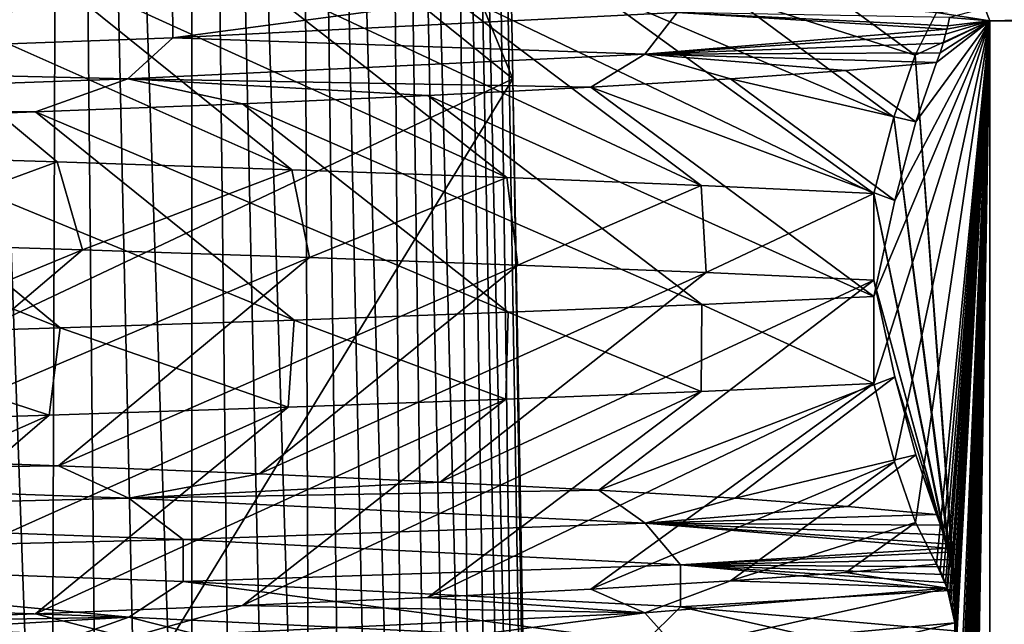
# Model space of a CAD drawing. Header units: millimetres. Extents: x -39 to 39, y -2 to 145.
# Tile 385 of 656: x 10.09 to 12.99, y 34.02 to 35.8. Entities that reach past the tile are written whole.
import ezdxf

# ---------------------------------------------------------------- set-up
doc = ezdxf.new("R2010")
doc.units = ezdxf.units.MM
doc.header["$LTSCALE"] = 65.185185
for name, color, linetype in [('460', 7, 'CONTINUOUS'), ('528', 7, 'CONTINUOUS'), ('529', 7, 'CONTINUOUS'), ('567', 7, 'CONTINUOUS'), ('574', 7, 'CONTINUOUS'), ('575', 7, 'CONTINUOUS'), ('625', 7, 'CONTINUOUS'), ('626', 7, 'CONTINUOUS'), ('628', 7, 'CONTINUOUS'), ('629', 7, 'CONTINUOUS'), ('632', 7, 'CONTINUOUS'), ('636', 7, 'CONTINUOUS')]:
    doc.layers.add(name, color=color, linetype=linetype)

msp = doc.modelspace()

# ---------------------------------------------------------------- linework, layer by layer
at = {"layer": '460', "linetype": 'Continuous'}
for points in [[(10.1987, 35.3842, -9.8807), (9.5534, 35.1479, -10.5058), (9.4527, 35.4073, -10.5965), (10.1987, 35.3842, -9.8807)], [(10.2731, 35.1253, -9.8032), (9.5534, 35.1479, -10.5058), (10.1987, 35.3842, -9.8807), (10.2731, 35.1253, -9.8032)], [(10.891, 35.361, -9.1118), (10.2731, 35.1253, -9.8032), (10.1987, 35.3842, -9.8807), (10.891, 35.361, -9.1118)], [(10.9428, 35.1027, -9.0496), (10.2731, 35.1253, -9.8032), (10.891, 35.361, -9.1118), (10.9428, 35.1027, -9.0496)], [(11.5255, 35.3378, -8.2947), (10.9428, 35.1027, -9.0496), (10.891, 35.361, -9.1118), (11.5255, 35.3378, -8.2947)], [(11.5573, 35.0801, -8.2504), (10.9428, 35.1027, -9.0496), (11.5255, 35.3378, -8.2947), (11.5573, 35.0801, -8.2504)], [(12.0987, 35.3146, -7.4338), (11.5573, 35.0801, -8.2504), (11.5255, 35.3378, -8.2947), (12.0987, 35.3146, -7.4338)], [(12.113, 35.0576, -7.4104), (11.5573, 35.0801, -8.2504), (12.0987, 35.3146, -7.4338), (12.113, 35.0576, -7.4104)], [(12.6076, 35.2914, -6.5337), (12.113, 35.0576, -7.4104), (12.0987, 35.3146, -7.4338), (12.6076, 35.2914, -6.5337)], [(12.6076, 35.035, -6.5337), (12.113, 35.0576, -7.4104), (12.6076, 35.2914, -6.5337), (12.6076, 35.035, -6.5337)], [(12.6076, 34.7306, 6.5337), (12.6076, 34.987, 6.5337), (12.1006, 34.9639, 7.4308), (12.6076, 34.7306, 6.5337)], [(11.5294, 34.9408, 8.2893), (12.0986, 34.7074, 7.434), (12.1006, 34.9639, 7.4308), (11.5294, 34.9408, 8.2893)], [(12.0986, 34.7074, 7.434), (12.6076, 34.7306, 6.5337), (12.1006, 34.9639, 7.4308), (12.0986, 34.7074, 7.434)], [(10.8974, 34.9177, 9.1042), (11.5222, 34.6841, 8.2993), (11.5294, 34.9408, 8.2893), (10.8974, 34.9177, 9.1042)], [(11.5222, 34.6841, 8.2993), (12.0986, 34.7074, 7.434), (11.5294, 34.9408, 8.2893), (11.5222, 34.6841, 8.2993)], [(9.4583, 34.8712, 10.5915), (10.175, 34.6371, 9.905), (10.207, 34.8945, 9.872), (9.4583, 34.8712, 10.5915)], [(10.175, 34.6371, 9.905), (10.8796, 34.6606, 9.1255), (10.207, 34.8945, 9.872), (10.175, 34.6371, 9.905)], [(10.207, 34.8945, 9.872), (10.8796, 34.6606, 9.1255), (10.8974, 34.9177, 9.1042), (10.207, 34.8945, 9.872)], [(10.8796, 34.6606, 9.1255), (11.5222, 34.6841, 8.2993), (10.8974, 34.9177, 9.1042), (10.8796, 34.6606, 9.1255)], [(9.4156, 34.6135, 10.6295), (10.175, 34.6371, 9.905), (9.4583, 34.8712, 10.5915), (9.4156, 34.6135, 10.6295)]]:
    msp.add_3dface(points, dxfattribs=at)
at = {"layer": '528', "linetype": 'Continuous'}
for points in [[(12.95, 35.8), (12.9351, 35.8376, 0.2853), (12.8316, 35.8101, 2.2583), (12.95, 35.8)], [(12.6076, 34.987, 6.5337), (12.6076, 34.7306, 6.5337), (12.95, 35.8), (12.6076, 34.987, 6.5337)], [(12.6076, 34.987, 6.5337), (12.95, 35.8), (12.6697, 35.2705, 5.3484), (12.6076, 34.987, 6.5337)], [(12.95, 35.8), (12.6076, 34.7306, 6.5337), (12.6689, 34.4998, 5.3634), (12.95, 35.8)], [(12.7307, 34.3204, 4.1854), (12.95, 35.8), (12.6689, 34.4998, 5.3634), (12.7307, 34.3204, 4.1854)], [(12.6697, 35.2705, 5.3484), (12.95, 35.8), (12.7314, 35.502, 4.1702), (12.6697, 35.2705, 5.3484)], [(12.7927, 34.1975, 3.001), (12.95, 35.8), (12.7307, 34.3204, 4.1854), (12.7927, 34.1975, 3.001)], [(12.7314, 35.502, 4.1702), (12.95, 35.8), (12.7927, 35.6778, 3.001), (12.7314, 35.502, 4.1702)], [(12.8034, 32.1788, 2.798), (12.95, 35.8), (12.7927, 32.1975, 3.001), (12.8034, 32.1788, 2.798)], [(12.7927, 32.1975, 3.001), (12.95, 35.8), (12.8495, 33.9313, 1.9186), (12.7927, 32.1975, 3.001)], [(12.8034, 34.1788, 2.798), (12.95, 35.8), (12.7927, 34.1975, 3.001), (12.8034, 34.1788, 2.798)], [(12.7927, 35.6778, 3.001), (12.95, 35.8), (12.8034, 35.7063, 2.7974), (12.7927, 35.6778, 3.001)], [(12.8122, 32.1593, 2.6303), (12.95, 35.8), (12.8034, 32.1788, 2.798), (12.8122, 32.1593, 2.6303)], [(12.8122, 34.1593, 2.6303), (12.95, 35.8), (12.8034, 34.1788, 2.798), (12.8122, 34.1593, 2.6303)], [(12.8034, 35.7063, 2.7974), (12.95, 35.8), (12.8123, 35.7342, 2.628), (12.8034, 35.7063, 2.7974)], [(12.8194, 30.1403, 2.4914), (12.95, 35.8), (12.8122, 30.1593, 2.6303), (12.8194, 30.1403, 2.4914)], [(12.8122, 30.1593, 2.6303), (12.95, 35.8), (12.8495, 31.9313, 1.9186), (12.8122, 30.1593, 2.6303)], [(12.8194, 32.1403, 2.4914), (12.95, 35.8), (12.8122, 32.1593, 2.6303), (12.8194, 32.1403, 2.4914)], [(12.8194, 34.1403, 2.4914), (12.95, 35.8), (12.8122, 34.1593, 2.6303), (12.8194, 34.1403, 2.4914)], [(12.8123, 35.7342, 2.628), (12.95, 35.8), (12.8197, 35.7607, 2.4856), (12.8123, 35.7342, 2.628)], [(12.8238, 30.1273, 2.4074), (12.95, 35.8), (12.8194, 30.1403, 2.4914), (12.8238, 30.1273, 2.4074)], [(12.8238, 32.1273, 2.4074), (12.95, 35.8), (12.8194, 32.1403, 2.4914), (12.8238, 32.1273, 2.4074)], [(12.8238, 34.1273, 2.4074), (12.95, 35.8), (12.8194, 34.1403, 2.4914), (12.8238, 34.1273, 2.4074)], [(12.8197, 35.7607, 2.4856), (12.95, 35.8), (12.8237, 35.7762, 2.4091), (12.8197, 35.7607, 2.4856)], [(12.8237, 35.7762, 2.4091), (12.95, 35.8), (12.8261, 35.786, 2.3635), (12.8237, 35.7762, 2.4091)], [(12.8255, 30.1219, 2.3749), (12.95, 35.8), (12.8238, 30.1273, 2.4074), (12.8255, 30.1219, 2.3749)], [(12.8255, 32.1219, 2.3749), (12.95, 35.8), (12.8238, 32.1273, 2.4074), (12.8255, 32.1219, 2.3749)], [(12.8255, 34.1219, 2.3749), (12.95, 35.8), (12.8238, 34.1273, 2.4074), (12.8255, 34.1219, 2.3749)], [(12.8308, 30.1041, 2.2745), (12.95, 35.8), (12.8255, 30.1219, 2.3749), (12.8308, 30.1041, 2.2745)], [(12.8308, 32.1041, 2.2745), (12.95, 35.8), (12.8255, 32.1219, 2.3749), (12.8308, 32.1041, 2.2745)], [(12.8308, 34.1041, 2.2745), (12.95, 35.8), (12.8255, 34.1219, 2.3749), (12.8308, 34.1041, 2.2745)], [(12.8261, 35.786, 2.3635), (12.95, 35.8), (12.8316, 35.8101, 2.2583), (12.8261, 35.786, 2.3635)], [(12.8355, 30.0857, 2.184), (12.95, 35.8), (12.8308, 30.1041, 2.2745), (12.8355, 30.0857, 2.184)], [(12.8355, 32.0857, 2.184), (12.95, 35.8), (12.8308, 32.1041, 2.2745), (12.8355, 32.0857, 2.184)], [(12.8355, 34.0857, 2.184), (12.95, 35.8), (12.8308, 34.1041, 2.2745), (12.8355, 34.0857, 2.184)], [(12.8401, 30.0654, 2.0979), (12.95, 35.8), (12.8355, 30.0857, 2.184), (12.8401, 30.0654, 2.0979)], [(12.8401, 32.0654, 2.0979), (12.95, 35.8), (12.8355, 32.0857, 2.184), (12.8401, 32.0654, 2.0979)], [(12.8401, 34.0654, 2.0979), (12.95, 35.8), (12.8355, 34.0857, 2.184), (12.8401, 34.0654, 2.0979)], [(12.8442, 30.0424, 2.0183), (12.95, 35.8), (12.8401, 30.0654, 2.0979), (12.8442, 30.0424, 2.0183)], [(12.8442, 32.0424, 2.0183), (12.95, 35.8), (12.8401, 32.0654, 2.0979), (12.8442, 32.0424, 2.0183)], [(12.8442, 34.0424, 2.0183), (12.95, 35.8), (12.8401, 34.0654, 2.0979), (12.8442, 34.0424, 2.0183)], [(12.8467, 30.0248, 1.9707), (12.95, 35.8), (12.8442, 30.0424, 2.0183), (12.8467, 30.0248, 1.9707)], [(12.8467, 32.0248, 1.9707), (12.95, 35.8), (12.8442, 32.0424, 2.0183), (12.8467, 32.0248, 1.9707)], [(12.8467, 34.0248, 1.9707), (12.95, 35.8), (12.8442, 34.0424, 2.0183), (12.8467, 34.0248, 1.9707)], [(12.8478, 30.0153, 1.9499), (12.95, 35.8), (12.8467, 30.0248, 1.9707), (12.8478, 30.0153, 1.9499)], [(12.8478, 32.0153, 1.9499), (12.95, 35.8), (12.8467, 32.0248, 1.9707), (12.8478, 32.0153, 1.9499)], [(12.8478, 34.0153, 1.9499), (12.95, 35.8), (12.8467, 34.0248, 1.9707), (12.8478, 34.0153, 1.9499)], [(12.8503, 29.9766, 1.9023), (12.95, 35.8), (12.8478, 30.0153, 1.9499), (12.8503, 29.9766, 1.9023)], [(12.8503, 31.9766, 1.9023), (12.95, 35.8), (12.8478, 32.0153, 1.9499), (12.8503, 31.9766, 1.9023)], [(12.8503, 33.9766, 1.9023), (12.95, 35.8), (12.8478, 34.0153, 1.9499), (12.8503, 33.9766, 1.9023)], [(12.8495, 31.9313, 1.9186), (12.95, 35.8), (12.8503, 31.9766, 1.9023), (12.8495, 31.9313, 1.9186)], [(12.8495, 33.9313, 1.9186), (12.95, 35.8), (12.8503, 33.9766, 1.9023), (12.8495, 33.9313, 1.9186)], [(12.95, 26.5), (12.95, 35.8), (12.8503, 29.9766, 1.9023), (12.95, 26.5)]]:
    msp.add_3dface(points, dxfattribs=at)
at = {"layer": '529', "linetype": 'Continuous'}
for points in [[(12.7927, 35.8245, -3.001), (12.95, 35.8), (12.7296, 35.699, -4.2058), (12.7927, 35.8245, -3.001)], [(12.9351, 35.8376, -0.2853), (12.95, 35.8), (12.7927, 35.8245, -3.001), (12.9351, 35.8376, -0.2853)], [(12.7296, 35.699, -4.2058), (12.95, 35.8), (12.8476, 34.1139, -1.9548), (12.7296, 35.699, -4.2058)], [(12.8476, 34.1139, -1.9548), (12.95, 35.8), (12.85, 34.0799, -1.9079), (12.8476, 34.1139, -1.9548)], [(12.95, 35.8), (12.95, 26.5), (12.85, 34.0799, -1.9079), (12.95, 35.8)], [(12.6671, 35.5161, -5.3971), (12.7296, 35.699, -4.2058), (12.8443, 34.1414, -2.0178), (12.6671, 35.5161, -5.3971)], [(12.8443, 34.1414, -2.0178), (12.7296, 35.699, -4.2058), (12.8468, 34.1215, -1.9701), (12.8443, 34.1414, -2.0178)], [(12.8468, 34.1215, -1.9701), (12.7296, 35.699, -4.2058), (12.8476, 34.1139, -1.9548), (12.8468, 34.1215, -1.9701)], [(12.6076, 35.2914, -6.5337), (12.6671, 35.5161, -5.3971), (12.8317, 34.2116, -2.2573), (12.6076, 35.2914, -6.5337)], [(12.8317, 34.2116, -2.2573), (12.6671, 35.5161, -5.3971), (12.8361, 34.19, -2.1729), (12.8317, 34.2116, -2.2573)], [(12.8361, 34.19, -2.1729), (12.6671, 35.5161, -5.3971), (12.8404, 34.1667, -2.0922), (12.8361, 34.19, -2.1729)], [(12.8404, 34.1667, -2.0922), (12.6671, 35.5161, -5.3971), (12.8443, 34.1414, -2.0178), (12.8404, 34.1667, -2.0922)], [(12.6076, 35.035, -6.5337), (12.6076, 35.2914, -6.5337), (12.8208, 34.2574, -2.4657), (12.6076, 35.035, -6.5337)], [(12.8208, 34.2574, -2.4657), (12.6076, 35.2914, -6.5337), (12.8239, 34.2453, -2.4066), (12.8208, 34.2574, -2.4657)], [(12.8239, 34.2453, -2.4066), (12.6076, 35.2914, -6.5337), (12.8267, 34.2335, -2.3522), (12.8239, 34.2453, -2.4066)], [(12.8267, 34.2335, -2.3522), (12.6076, 35.2914, -6.5337), (12.8317, 34.2116, -2.2573), (12.8267, 34.2335, -2.3522)], [(12.6698, 34.7504, -5.3456), (12.6076, 35.035, -6.5337), (12.8134, 34.284, -2.6061), (12.6698, 34.7504, -5.3456)], [(12.8134, 34.284, -2.6061), (12.6076, 35.035, -6.5337), (12.8208, 34.2574, -2.4657), (12.8134, 34.284, -2.6061)], [(12.7316, 34.5201, -4.168), (12.6698, 34.7504, -5.3456), (12.8042, 34.3133, -2.7817), (12.7316, 34.5201, -4.168)], [(12.8042, 34.3133, -2.7817), (12.6698, 34.7504, -5.3456), (12.8134, 34.284, -2.6061), (12.8042, 34.3133, -2.7817)], [(12.7927, 34.3442, -3.001), (12.7316, 34.5201, -4.168), (12.8042, 34.3133, -2.7817), (12.7927, 34.3442, -3.001)], [(12.85, 34.0799, -1.9079), (12.95, 26.5), (12.8499, 34.0335, -1.9103), (12.85, 34.0799, -1.9079)], [(12.8499, 34.0335, -1.9103), (12.95, 26.5), (12.8473, 34.0017, -1.9603), (12.8499, 34.0335, -1.9103)]]:
    msp.add_3dface(points, dxfattribs=at)
at = {"layer": '567', "linetype": 'Continuous'}
for points in [[(9.9146, 26, -6.2696), (10.159, 26, -5.8653), (9.7745, 43.2089, -5.9253), (9.9146, 26, -6.2696)], [(10.159, 26, -5.8653), (10.3869, 26, -5.4515), (9.7745, 43.2089, -5.9253), (10.159, 26, -5.8653)], [(9.7745, 43.2089, -5.9253), (10.3869, 26, -5.4515), (10.2165, 43.2089, -5.1256), (9.7745, 43.2089, -5.9253)], [(10.159, 26, 5.8653), (9.9146, 26, 6.2696), (9.7745, 43.2089, 5.9253), (10.159, 26, 5.8653)], [(10.2165, 43.2089, 5.1256), (10.159, 26, 5.8653), (9.7745, 43.2089, 5.9253), (10.2165, 43.2089, 5.1256)], [(10.3869, 26, 5.4515), (10.159, 26, 5.8653), (10.2165, 43.2089, 5.1256), (10.3869, 26, 5.4515)], [(10.3869, 26, -5.4515), (10.598, 26, -5.0288), (10.2165, 43.2089, -5.1256), (10.3869, 26, -5.4515)], [(10.598, 26, -5.0288), (10.7919, 26, -4.598), (10.2165, 43.2089, -5.1256), (10.598, 26, -5.0288)], [(10.2165, 43.2089, -5.1256), (10.7919, 26, -4.598), (10.5932, 43.2089, -4.2934), (10.2165, 43.2089, -5.1256)], [(10.598, 26, 5.0288), (10.3869, 26, 5.4515), (10.2165, 43.2089, 5.1256), (10.598, 26, 5.0288)], [(10.5932, 43.2089, 4.2934), (10.598, 26, 5.0288), (10.2165, 43.2089, 5.1256), (10.5932, 43.2089, 4.2934)], [(10.7919, 26, -4.598), (10.9683, 26, -4.1597), (10.5932, 43.2089, -4.2934), (10.7919, 26, -4.598)], [(10.9683, 26, -4.1597), (11.1269, 26, -3.7147), (10.5932, 43.2089, -4.2934), (10.9683, 26, -4.1597)], [(10.5932, 43.2089, -4.2934), (11.1269, 26, -3.7147), (10.9031, 43.2089, -3.4311), (10.5932, 43.2089, -4.2934)], [(10.9683, 26, 4.1597), (10.7919, 26, 4.598), (10.5932, 43.2089, 4.2934), (10.9683, 26, 4.1597)], [(10.9031, 43.2089, 3.4311), (10.9683, 26, 4.1597), (10.5932, 43.2089, 4.2934), (10.9031, 43.2089, 3.4311)], [(10.7919, 26, 4.598), (10.598, 26, 5.0288), (10.5932, 43.2089, 4.2934), (10.7919, 26, 4.598)], [(11.1269, 26, -3.7147), (11.2674, 26, -3.2637), (10.9031, 43.2089, -3.4311), (11.1269, 26, -3.7147)], [(11.2674, 26, -3.2637), (11.3897, 26, -2.8073), (10.9031, 43.2089, -3.4311), (11.2674, 26, -3.2637)], [(10.9031, 43.2089, -3.4311), (11.3897, 26, -2.8073), (11.1429, 43.2089, -2.5465), (10.9031, 43.2089, -3.4311)], [(11.2674, 26, 3.2637), (11.1269, 26, 3.7147), (10.9031, 43.2089, 3.4311), (11.2674, 26, 3.2637)], [(11.1429, 43.2089, 2.5465), (11.2674, 26, 3.2637), (10.9031, 43.2089, 3.4311), (11.1429, 43.2089, 2.5465)], [(11.1269, 26, 3.7147), (10.9683, 26, 4.1597), (10.9031, 43.2089, 3.4311), (11.1269, 26, 3.7147)], [(11.3897, 26, -2.8073), (11.4935, 26, -2.3464), (11.1429, 43.2089, -2.5465), (11.3897, 26, -2.8073)], [(11.4935, 26, -2.3464), (11.5787, 26, -1.8817), (11.1429, 43.2089, -2.5465), (11.4935, 26, -2.3464)], [(11.1429, 43.2089, -2.5465), (11.5787, 26, -1.8817), (11.311, 43.2089, -1.6467), (11.1429, 43.2089, -2.5465)], [(11.4935, 26, 2.3464), (11.3897, 26, 2.8073), (11.1429, 43.2089, 2.5465), (11.4935, 26, 2.3464)], [(11.311, 43.2089, 1.6467), (11.4935, 26, 2.3464), (11.1429, 43.2089, 2.5465), (11.311, 43.2089, 1.6467)], [(11.3897, 26, 2.8073), (11.2674, 26, 3.2637), (11.1429, 43.2089, 2.5465), (11.3897, 26, 2.8073)], [(11.5787, 26, -1.8817), (11.6451, 26, -1.414), (11.311, 43.2089, -1.6467), (11.5787, 26, -1.8817)], [(11.6451, 26, -1.414), (11.6925, 26, -0.9439), (11.311, 43.2089, -1.6467), (11.6451, 26, -1.414)], [(11.311, 43.2089, -1.6467), (11.6925, 26, -0.9439), (11.4064, 43.2089, -0.7371), (11.311, 43.2089, -1.6467)], [(11.6451, 26, 1.414), (11.5787, 26, 1.8817), (11.311, 43.2089, 1.6467), (11.6451, 26, 1.414)], [(11.4064, 43.2089, 0.7371), (11.6451, 26, 1.414), (11.311, 43.2089, 1.6467), (11.4064, 43.2089, 0.7371)], [(11.5787, 26, 1.8817), (11.4935, 26, 2.3464), (11.311, 43.2089, 1.6467), (11.5787, 26, 1.8817)], [(11.6925, 26, 0.9439), (11.6451, 26, 1.414), (11.4064, 43.2089, 0.7371), (11.6925, 26, 0.9439)], [(11.543, 35.6288, 0.6709), (11.6925, 26, 0.9439), (11.4064, 43.2089, 0.7371), (11.543, 35.6288, 0.6709)], [(11.4064, 43.2089, -0.7371), (11.6925, 26, -0.9439), (11.543, 35.6288, -0.6709), (11.4064, 43.2089, -0.7371)], [(11.6801, 27.9956, -0.6043), (11.543, 35.6288, -0.6709), (11.6925, 26, -0.9439), (11.6801, 27.9956, -0.6043)], [(11.6801, 27.9956, 0.6043), (11.6925, 26, 0.9439), (11.543, 35.6288, 0.6709), (11.6801, 27.9956, 0.6043)]]:
    msp.add_3dface(points, dxfattribs=at)
at = {"layer": '574', "linetype": 'Continuous'}
for points in [[(11.4064, 43.2089, -0.7371), (11.543, 35.6288, -0.6709), (9.2821, 41.0885, -0.7186), (11.4064, 43.2089, -0.7371)], [(11.543, 35.6288, -0.6709), (7.2602, 39.0726, -0.701), (9.2821, 41.0885, -0.7186), (11.543, 35.6288, -0.6709)], [(7.2602, 39.0726, -0.701), (11.543, 35.6288, -0.6709), (7.0698, 33.5151, -0.6525), (7.2602, 39.0726, -0.701)], [(11.543, 35.6288, -0.6709), (11.6801, 27.9956, -0.6043), (7.0698, 33.5151, -0.6525), (11.543, 35.6288, -0.6709)]]:
    msp.add_3dface(points, dxfattribs=at)
at = {"layer": '575', "linetype": 'Continuous'}
for points in [[(11.543, 35.6288, 0.6709), (11.4064, 43.2089, 0.7371), (9.2861, 41.0926, 0.7186), (11.543, 35.6288, 0.6709)], [(11.543, 35.6288, 0.6709), (9.2861, 41.0926, 0.7186), (7.2602, 39.0726, 0.701), (11.543, 35.6288, 0.6709)], [(11.543, 35.6288, 0.6709), (7.2602, 39.0726, 0.701), (7.0698, 33.5151, 0.6525), (11.543, 35.6288, 0.6709)], [(11.6801, 27.9956, 0.6043), (11.543, 35.6288, 0.6709), (6.8806, 27.9956, 0.6043), (11.6801, 27.9956, 0.6043)], [(11.543, 35.6288, 0.6709), (7.0698, 33.5151, 0.6525), (6.8806, 27.9956, 0.6043), (11.543, 35.6288, 0.6709)]]:
    msp.add_3dface(points, dxfattribs=at)
at = {"layer": '625', "linetype": 'Continuous'}
for points in [[(10.4077, 35.9805, 7.8695), (8.3311, 35.907, 10.0421), (8.464, 35.7984, 9.863), (10.4077, 35.9805, 7.8695)], [(10.5387, 35.8737, 7.6062), (10.4077, 35.9805, 7.8695), (8.464, 35.7984, 9.863), (10.5387, 35.8737, 7.6062)], [(12.0271, 35.949, 4.9262), (10.5387, 35.8737, 7.6062), (10.5398, 35.75, 7.6048), (12.0271, 35.949, 4.9262)], [(12.0278, 35.8252, 4.9246), (12.0271, 35.949, 4.9262), (10.5398, 35.75, 7.6048), (12.0278, 35.8252, 4.9246)], [(10.5387, 35.8737, 7.6062), (8.464, 35.7984, 9.863), (8.4654, 35.6747, 9.8619), (10.5387, 35.8737, 7.6062)], [(10.5398, 35.75, 7.6048), (10.5387, 35.8737, 7.6062), (8.4654, 35.6747, 9.8619), (10.5398, 35.75, 7.6048)], [(12.0278, 35.8252, 4.9246), (10.5398, 35.75, 7.6048), (11.9318, 35.7025, 5.2809), (12.0278, 35.8252, 4.9246)], [(12.8237, 35.7762, 2.4091), (12.0278, 35.8252, 4.9246), (11.9318, 35.7025, 5.2809), (12.8237, 35.7762, 2.4091)], [(12.8237, 35.7762, 2.4091), (12.8261, 35.786, 2.3635), (12.0278, 35.8252, 4.9246), (12.8237, 35.7762, 2.4091)], [(12.8261, 35.786, 2.3635), (12.8316, 35.8101, 2.2583), (12.0278, 35.8252, 4.9246), (12.8261, 35.786, 2.3635)], [(12.8197, 35.7607, 2.4856), (12.8237, 35.7762, 2.4091), (11.9318, 35.7025, 5.2809), (12.8197, 35.7607, 2.4856)], [(10.5398, 35.75, 7.6048), (8.4654, 35.6747, 9.8619), (10.4072, 35.629, 7.8707), (10.5398, 35.75, 7.6048)], [(11.9318, 35.7025, 5.2809), (10.5398, 35.75, 7.6048), (10.4072, 35.629, 7.8707), (11.9318, 35.7025, 5.2809)], [(12.8123, 35.7342, 2.628), (12.8197, 35.7607, 2.4856), (11.9318, 35.7025, 5.2809), (12.8123, 35.7342, 2.628)], [(12.8034, 35.7063, 2.7974), (12.8123, 35.7342, 2.628), (11.9318, 35.7025, 5.2809), (12.8034, 35.7063, 2.7974)], [(12.7927, 35.6778, 3.001), (12.8034, 35.7063, 2.7974), (11.9318, 35.7025, 5.2809), (12.7927, 35.6778, 3.001)], [(11.9318, 35.7025, 5.2809), (10.4072, 35.629, 7.8707), (11.773, 35.6047, 5.8358), (11.9318, 35.7025, 5.2809)], [(12.185, 35.6291, 4.9178), (11.9318, 35.7025, 5.2809), (11.773, 35.6047, 5.8358), (12.185, 35.6291, 4.9178)], [(12.7927, 35.6778, 3.001), (11.9318, 35.7025, 5.2809), (12.5256, 35.6535, 3.971), (12.7927, 35.6778, 3.001)], [(12.5256, 35.6535, 3.971), (11.9318, 35.7025, 5.2809), (12.185, 35.6291, 4.9178), (12.5256, 35.6535, 3.971)], [(10.4072, 35.629, 7.8707), (8.4654, 35.6747, 9.8619), (8.3305, 35.5555, 10.0429), (10.4072, 35.629, 7.8707)], [(10.4072, 35.629, 7.8707), (8.3305, 35.5555, 10.0429), (10.1344, 35.5316, 8.3638), (10.4072, 35.629, 7.8707)], [(10.7447, 35.5559, 7.5639), (10.4072, 35.629, 7.8707), (10.1344, 35.5316, 8.3638), (10.7447, 35.5559, 7.5639)], [(11.773, 35.6047, 5.8358), (10.4072, 35.629, 7.8707), (11.2919, 35.5803, 6.7195), (11.773, 35.6047, 5.8358)], [(11.2919, 35.5803, 6.7195), (10.4072, 35.629, 7.8707), (10.7447, 35.5559, 7.5639), (11.2919, 35.5803, 6.7195)], [(10.1344, 35.5316, 8.3638), (8.3305, 35.5555, 10.0429), (9.4647, 35.5072, 9.1148), (10.1344, 35.5316, 8.3638)]]:
    msp.add_3dface(points, dxfattribs=at)
at = {"layer": '626', "linetype": 'Continuous'}
for points in [[(10.1987, 35.3842, -9.8807), (9.4527, 35.4073, -10.5965), (9.4647, 35.9952, -9.1148), (10.1987, 35.3842, -9.8807)], [(10.891, 35.361, -9.1118), (10.1987, 35.3842, -9.8807), (9.4647, 35.9952, -9.1148), (10.891, 35.361, -9.1118)], [(10.891, 35.361, -9.1118), (9.4647, 35.9952, -9.1148), (10.1344, 35.9708, -8.3639), (10.891, 35.361, -9.1118)], [(11.5255, 35.3378, -8.2947), (10.891, 35.361, -9.1118), (10.1344, 35.9708, -8.3639), (11.5255, 35.3378, -8.2947)], [(11.5255, 35.3378, -8.2947), (10.1344, 35.9708, -8.3639), (10.7447, 35.9464, -7.5639), (11.5255, 35.3378, -8.2947)], [(12.0987, 35.3146, -7.4338), (11.5255, 35.3378, -8.2947), (10.7447, 35.9464, -7.5639), (12.0987, 35.3146, -7.4338)], [(12.0987, 35.3146, -7.4338), (10.7447, 35.9464, -7.5639), (11.2919, 35.9221, -6.7195), (12.0987, 35.3146, -7.4338)], [(12.6076, 35.2914, -6.5337), (12.0987, 35.3146, -7.4338), (11.2919, 35.9221, -6.7195), (12.6076, 35.2914, -6.5337)], [(12.6076, 35.2914, -6.5337), (11.2919, 35.9221, -6.7195), (11.773, 35.8977, -5.8358), (12.6076, 35.2914, -6.5337)], [(12.6671, 35.5161, -5.3971), (12.6076, 35.2914, -6.5337), (11.773, 35.8977, -5.8358), (12.6671, 35.5161, -5.3971)], [(12.6671, 35.5161, -5.3971), (11.773, 35.8977, -5.8358), (12.185, 35.8733, -4.9178), (12.6671, 35.5161, -5.3971)], [(12.7296, 35.699, -4.2058), (12.6671, 35.5161, -5.3971), (12.185, 35.8733, -4.9178), (12.7296, 35.699, -4.2058)], [(12.7296, 35.699, -4.2058), (12.185, 35.8733, -4.9178), (12.5256, 35.8489, -3.971), (12.7296, 35.699, -4.2058)], [(12.7927, 35.8245, -3.001), (12.7296, 35.699, -4.2058), (12.5256, 35.8489, -3.971), (12.7927, 35.8245, -3.001)], [(12.7314, 35.502, 4.1702), (12.7927, 35.6778, 3.001), (12.5256, 35.6535, 3.971), (12.7314, 35.502, 4.1702)], [(12.7314, 35.502, 4.1702), (12.5256, 35.6535, 3.971), (12.185, 35.6291, 4.9178), (12.7314, 35.502, 4.1702)], [(12.6697, 35.2705, 5.3484), (12.185, 35.6291, 4.9178), (11.773, 35.6047, 5.8358), (12.6697, 35.2705, 5.3484)], [(12.6697, 35.2705, 5.3484), (12.7314, 35.502, 4.1702), (12.185, 35.6291, 4.9178), (12.6697, 35.2705, 5.3484)], [(12.6076, 34.987, 6.5337), (11.773, 35.6047, 5.8358), (11.2919, 35.5803, 6.7195), (12.6076, 34.987, 6.5337)], [(12.6076, 34.987, 6.5337), (12.6697, 35.2705, 5.3484), (11.773, 35.6047, 5.8358), (12.6076, 34.987, 6.5337)], [(12.1006, 34.9639, 7.4308), (11.2919, 35.5803, 6.7195), (10.7447, 35.5559, 7.5639), (12.1006, 34.9639, 7.4308)], [(12.1006, 34.9639, 7.4308), (12.6076, 34.987, 6.5337), (11.2919, 35.5803, 6.7195), (12.1006, 34.9639, 7.4308)], [(10.8974, 34.9177, 9.1042), (10.1344, 35.5316, 8.3638), (9.4647, 35.5072, 9.1148), (10.8974, 34.9177, 9.1042)], [(11.5294, 34.9408, 8.2893), (10.7447, 35.5559, 7.5639), (10.1344, 35.5316, 8.3638), (11.5294, 34.9408, 8.2893)], [(10.8974, 34.9177, 9.1042), (11.5294, 34.9408, 8.2893), (10.1344, 35.5316, 8.3638), (10.8974, 34.9177, 9.1042)], [(11.5294, 34.9408, 8.2893), (12.1006, 34.9639, 7.4308), (10.7447, 35.5559, 7.5639), (11.5294, 34.9408, 8.2893)], [(10.207, 34.8945, 9.872), (9.4647, 35.5072, 9.1148), (8.7395, 35.4828, 9.8123), (10.207, 34.8945, 9.872)], [(10.207, 34.8945, 9.872), (10.8974, 34.9177, 9.1042), (9.4647, 35.5072, 9.1148), (10.207, 34.8945, 9.872)], [(9.4583, 34.8712, 10.5915), (10.207, 34.8945, 9.872), (8.7395, 35.4828, 9.8123), (9.4583, 34.8712, 10.5915)]]:
    msp.add_3dface(points, dxfattribs=at)
at = {"layer": '628', "linetype": 'Continuous'}
for points in [[(9.5534, 35.1479, -10.5058), (10.2731, 35.1253, -9.8032), (8.845, 34.5358, -9.7172), (9.5534, 35.1479, -10.5058)], [(8.845, 34.5358, -9.7172), (10.2731, 35.1253, -9.8032), (9.5505, 34.5118, -9.0249), (8.845, 34.5358, -9.7172)], [(10.2731, 35.1253, -9.8032), (10.9428, 35.1027, -9.0496), (9.5505, 34.5118, -9.0249), (10.2731, 35.1253, -9.8032)], [(9.5505, 34.5118, -9.0249), (10.9428, 35.1027, -9.0496), (10.2019, 34.4879, -8.2814), (9.5505, 34.5118, -9.0249)], [(10.9428, 35.1027, -9.0496), (11.5573, 35.0801, -8.2504), (10.2019, 34.4879, -8.2814), (10.9428, 35.1027, -9.0496)], [(10.2019, 34.4879, -8.2814), (11.5573, 35.0801, -8.2504), (10.7955, 34.4639, -7.4911), (10.2019, 34.4879, -8.2814)], [(11.5573, 35.0801, -8.2504), (12.113, 35.0576, -7.4104), (10.7955, 34.4639, -7.4911), (11.5573, 35.0801, -8.2504)], [(10.7955, 34.4639, -7.4911), (12.113, 35.0576, -7.4104), (11.3281, 34.44, -6.6584), (10.7955, 34.4639, -7.4911)], [(12.113, 35.0576, -7.4104), (12.6076, 35.035, -6.5337), (11.3281, 34.44, -6.6584), (12.113, 35.0576, -7.4104)], [(11.3281, 34.44, -6.6584), (12.6076, 35.035, -6.5337), (11.7965, 34.416, -5.788), (11.3281, 34.44, -6.6584)], [(12.6076, 35.035, -6.5337), (12.6698, 34.7504, -5.3456), (11.7965, 34.416, -5.788), (12.6076, 35.035, -6.5337)], [(11.7965, 34.416, -5.788), (12.6698, 34.7504, -5.3456), (12.1983, 34.3921, -4.8849), (11.7965, 34.416, -5.788)], [(12.6698, 34.7504, -5.3456), (12.7316, 34.5201, -4.168), (12.1983, 34.3921, -4.8849), (12.6698, 34.7504, -5.3456)], [(12.6076, 34.7306, 6.5337), (12.0986, 34.7074, 7.434), (11.2919, 34.0999, 6.7195), (12.6076, 34.7306, 6.5337)], [(11.773, 34.1243, 5.8358), (12.6076, 34.7306, 6.5337), (11.2919, 34.0999, 6.7195), (11.773, 34.1243, 5.8358)], [(12.6689, 34.4998, 5.3634), (12.6076, 34.7306, 6.5337), (11.773, 34.1243, 5.8358), (12.6689, 34.4998, 5.3634)], [(12.0986, 34.7074, 7.434), (11.5222, 34.6841, 8.2993), (10.7447, 34.0756, 7.5639), (12.0986, 34.7074, 7.434)], [(11.2919, 34.0999, 6.7195), (12.0986, 34.7074, 7.434), (10.7447, 34.0756, 7.5639), (11.2919, 34.0999, 6.7195)], [(10.8796, 34.6606, 9.1255), (10.175, 34.6371, 9.905), (9.4647, 34.0268, 9.1148), (10.8796, 34.6606, 9.1255)], [(10.1344, 34.0512, 8.3639), (10.8796, 34.6606, 9.1255), (9.4647, 34.0268, 9.1148), (10.1344, 34.0512, 8.3639)], [(11.5222, 34.6841, 8.2993), (10.8796, 34.6606, 9.1255), (10.1344, 34.0512, 8.3639), (11.5222, 34.6841, 8.2993)], [(10.7447, 34.0756, 7.5639), (11.5222, 34.6841, 8.2993), (10.1344, 34.0512, 8.3639), (10.7447, 34.0756, 7.5639)], [(10.175, 34.6371, 9.905), (9.4156, 34.6135, 10.6295), (8.7395, 34.0024, 9.8123), (10.175, 34.6371, 9.905)], [(9.4647, 34.0268, 9.1148), (10.175, 34.6371, 9.905), (8.7395, 34.0024, 9.8123), (9.4647, 34.0268, 9.1148)], [(12.1983, 34.3921, -4.8849), (12.7316, 34.5201, -4.168), (12.5309, 34.3681, -3.9541), (12.1983, 34.3921, -4.8849)], [(12.7316, 34.5201, -4.168), (12.7927, 34.3442, -3.001), (12.5309, 34.3681, -3.9541), (12.7316, 34.5201, -4.168)], [(12.185, 34.1487, 4.9178), (12.6689, 34.4998, 5.3634), (11.773, 34.1243, 5.8358), (12.185, 34.1487, 4.9178)], [(12.7307, 34.3204, 4.1854), (12.6689, 34.4998, 5.3634), (12.185, 34.1487, 4.9178), (12.7307, 34.3204, 4.1854)], [(12.5256, 34.1731, 3.971), (12.7307, 34.3204, 4.1854), (12.185, 34.1487, 4.9178), (12.5256, 34.1731, 3.971)], [(12.7927, 34.1975, 3.001), (12.7307, 34.3204, 4.1854), (12.5256, 34.1731, 3.971), (12.7927, 34.1975, 3.001)]]:
    msp.add_3dface(points, dxfattribs=at)
at = {"layer": '629', "linetype": 'Continuous'}
for points in [[(9.5505, 34.5118, -9.0249), (10.2019, 34.4879, -8.2814), (8.3357, 34.466, -10.0383), (9.5505, 34.5118, -9.0249)], [(10.2019, 34.4879, -8.2814), (10.4101, 34.3926, -7.8664), (8.3357, 34.466, -10.0383), (10.2019, 34.4879, -8.2814)], [(10.2019, 34.4879, -8.2814), (10.7955, 34.4639, -7.4911), (10.4101, 34.3926, -7.8664), (10.2019, 34.4879, -8.2814)], [(10.4101, 34.3926, -7.8664), (8.5239, 34.345, -9.8113), (8.3357, 34.466, -10.0383), (10.4101, 34.3926, -7.8664)], [(10.7955, 34.4639, -7.4911), (11.3281, 34.44, -6.6584), (10.4101, 34.3926, -7.8664), (10.7955, 34.4639, -7.4911)], [(11.3281, 34.44, -6.6584), (11.7965, 34.416, -5.788), (10.4101, 34.3926, -7.8664), (11.3281, 34.44, -6.6584)], [(11.7965, 34.416, -5.788), (11.933, 34.3192, -5.2777), (10.4101, 34.3926, -7.8664), (11.7965, 34.416, -5.788)], [(11.7965, 34.416, -5.788), (12.1983, 34.3921, -4.8849), (11.933, 34.3192, -5.2777), (11.7965, 34.416, -5.788)], [(10.5697, 34.2704, -7.5631), (8.5239, 34.345, -9.8113), (10.4101, 34.3926, -7.8664), (10.5697, 34.2704, -7.5631)], [(11.933, 34.3192, -5.2777), (10.5697, 34.2704, -7.5631), (10.4101, 34.3926, -7.8664), (11.933, 34.3192, -5.2777)], [(12.1983, 34.3921, -4.8849), (12.5309, 34.3681, -3.9541), (11.933, 34.3192, -5.2777), (12.1983, 34.3921, -4.8849)], [(12.5309, 34.3681, -3.9541), (12.7927, 34.3442, -3.001), (11.933, 34.3192, -5.2777), (12.5309, 34.3681, -3.9541)], [(10.5697, 34.2704, -7.5631), (8.5239, 34.2212, -9.8114), (8.5239, 34.345, -9.8113), (10.5697, 34.2704, -7.5631)], [(12.7927, 34.3442, -3.001), (12.8042, 34.3133, -2.7817), (11.933, 34.3192, -5.2777), (12.7927, 34.3442, -3.001)], [(12.0373, 34.1958, -4.9013), (10.5697, 34.2704, -7.5631), (11.933, 34.3192, -5.2777), (12.0373, 34.1958, -4.9013)], [(12.8042, 34.3133, -2.7817), (12.8134, 34.284, -2.6061), (11.933, 34.3192, -5.2777), (12.8042, 34.3133, -2.7817)], [(12.8134, 34.284, -2.6061), (12.8208, 34.2574, -2.4657), (11.933, 34.3192, -5.2777), (12.8134, 34.284, -2.6061)], [(12.8208, 34.2574, -2.4657), (12.8239, 34.2453, -2.4066), (11.933, 34.3192, -5.2777), (12.8208, 34.2574, -2.4657)], [(12.8239, 34.2453, -2.4066), (12.0373, 34.1958, -4.9013), (11.933, 34.3192, -5.2777), (12.8239, 34.2453, -2.4066)], [(10.5696, 34.1466, -7.5633), (8.5239, 34.2212, -9.8114), (10.5697, 34.2704, -7.5631), (10.5696, 34.1466, -7.5633)], [(12.0373, 34.1958, -4.9013), (10.5696, 34.1466, -7.5633), (10.5697, 34.2704, -7.5631), (12.0373, 34.1958, -4.9013)], [(12.8239, 34.2453, -2.4066), (12.8267, 34.2335, -2.3522), (12.0373, 34.1958, -4.9013), (12.8239, 34.2453, -2.4066)], [(12.8267, 34.2335, -2.3522), (12.8317, 34.2116, -2.2573), (12.0373, 34.1958, -4.9013), (12.8267, 34.2335, -2.3522)], [(10.4094, 34.0411, -7.8677), (8.3348, 34.1145, -10.0393), (8.5239, 34.2212, -9.8114), (10.4094, 34.0411, -7.8677)], [(10.5696, 34.1466, -7.5633), (10.4094, 34.0411, -7.8677), (8.5239, 34.2212, -9.8114), (10.5696, 34.1466, -7.5633)], [(12.0373, 34.072, -4.9015), (10.5696, 34.1466, -7.5633), (12.0373, 34.1958, -4.9013), (12.0373, 34.072, -4.9015)], [(12.8317, 34.2116, -2.2573), (12.8361, 34.19, -2.1729), (12.0373, 34.1958, -4.9013), (12.8317, 34.2116, -2.2573)], [(12.8361, 34.19, -2.1729), (12.8404, 34.1667, -2.0922), (12.0373, 34.1958, -4.9013), (12.8361, 34.19, -2.1729)], [(12.8404, 34.1667, -2.0922), (12.8443, 34.1414, -2.0178), (12.0373, 34.1958, -4.9013), (12.8404, 34.1667, -2.0922)], [(12.8443, 34.1414, -2.0178), (12.8468, 34.1215, -1.9701), (12.0373, 34.1958, -4.9013), (12.8443, 34.1414, -2.0178)], [(12.8468, 34.1215, -1.9701), (12.0373, 34.072, -4.9015), (12.0373, 34.1958, -4.9013), (12.8468, 34.1215, -1.9701)], [(12.8238, 34.1273, 2.4074), (12.7927, 34.1975, 3.001), (12.5256, 34.1731, 3.971), (12.8238, 34.1273, 2.4074)], [(12.8238, 34.1273, 2.4074), (12.8034, 34.1788, 2.798), (12.7927, 34.1975, 3.001), (12.8238, 34.1273, 2.4074)], [(12.8238, 34.1273, 2.4074), (12.5256, 34.1731, 3.971), (12.185, 34.1487, 4.9178), (12.8238, 34.1273, 2.4074)], [(12.8238, 34.1273, 2.4074), (12.8122, 34.1593, 2.6303), (12.8034, 34.1788, 2.798), (12.8238, 34.1273, 2.4074)], [(11.9325, 33.9677, -5.2794), (10.4094, 34.0411, -7.8677), (10.5696, 34.1466, -7.5633), (11.9325, 33.9677, -5.2794)], [(12.0373, 34.072, -4.9015), (11.9325, 33.9677, -5.2794), (10.5696, 34.1466, -7.5633), (12.0373, 34.072, -4.9015)], [(12.185, 34.1487, 4.9178), (11.773, 34.1243, 5.8358), (11.9322, 34.054, 5.2794), (12.185, 34.1487, 4.9178)], [(12.8238, 34.1273, 2.4074), (12.185, 34.1487, 4.9178), (11.9322, 34.054, 5.2794), (12.8238, 34.1273, 2.4074)], [(12.8238, 34.1273, 2.4074), (12.8194, 34.1403, 2.4914), (12.8122, 34.1593, 2.6303), (12.8238, 34.1273, 2.4074)], [(8.3348, 34.1145, -10.0393), (10.4094, 34.0411, -7.8677), (8.845, 34.0161, -9.7172), (8.3348, 34.1145, -10.0393)], [(11.773, 34.1243, 5.8358), (11.2919, 34.0999, 6.7195), (11.9322, 34.054, 5.2794), (11.773, 34.1243, 5.8358)], [(12.8238, 34.1273, 2.4074), (11.9322, 34.054, 5.2794), (12.0271, 33.949, 4.9261), (12.8238, 34.1273, 2.4074)], [(12.8467, 34.0248, 1.9707), (12.8238, 34.1273, 2.4074), (12.0271, 33.949, 4.9261), (12.8467, 34.0248, 1.9707)], [(12.8468, 34.1215, -1.9701), (12.8473, 34.0017, -1.9603), (12.0373, 34.072, -4.9015), (12.8468, 34.1215, -1.9701)], [(12.8467, 34.0248, 1.9707), (12.8255, 34.1219, 2.3749), (12.8238, 34.1273, 2.4074), (12.8467, 34.0248, 1.9707)], [(12.8467, 34.0248, 1.9707), (12.8308, 34.1041, 2.2745), (12.8255, 34.1219, 2.3749), (12.8467, 34.0248, 1.9707)], [(12.8468, 34.1215, -1.9701), (12.8476, 34.1139, -1.9548), (12.8473, 34.0017, -1.9603), (12.8468, 34.1215, -1.9701)], [(12.8476, 34.1139, -1.9548), (12.8499, 34.0335, -1.9103), (12.8473, 34.0017, -1.9603), (12.8476, 34.1139, -1.9548)], [(12.8476, 34.1139, -1.9548), (12.85, 34.0799, -1.9079), (12.8499, 34.0335, -1.9103), (12.8476, 34.1139, -1.9548)], [(11.2919, 34.0999, 6.7195), (10.7447, 34.0756, 7.5639), (11.9322, 34.054, 5.2794), (11.2919, 34.0999, 6.7195)], [(12.8467, 34.0248, 1.9707), (12.8355, 34.0857, 2.184), (12.8308, 34.1041, 2.2745), (12.8467, 34.0248, 1.9707)], [(12.8467, 34.0248, 1.9707), (12.8401, 34.0654, 2.0979), (12.8355, 34.0857, 2.184), (12.8467, 34.0248, 1.9707)], [(10.1344, 34.0512, 8.3639), (9.4647, 34.0268, 9.1148), (10.4078, 33.9805, 7.8695), (10.1344, 34.0512, 8.3639)], [(10.7447, 34.0756, 7.5639), (10.1344, 34.0512, 8.3639), (10.4078, 33.9805, 7.8695), (10.7447, 34.0756, 7.5639)], [(11.9322, 34.054, 5.2794), (10.7447, 34.0756, 7.5639), (10.4078, 33.9805, 7.8695), (11.9322, 34.054, 5.2794)], [(11.9322, 34.054, 5.2794), (10.4078, 33.9805, 7.8695), (10.5388, 33.8737, 7.6061), (11.9322, 34.054, 5.2794)], [(12.0271, 33.949, 4.9261), (11.9322, 34.054, 5.2794), (10.5388, 33.8737, 7.6061), (12.0271, 33.949, 4.9261)], [(12.8237, 33.8943, -2.4099), (11.9325, 33.9677, -5.2794), (12.0373, 34.072, -4.9015), (12.8237, 33.8943, -2.4099)], [(12.8473, 34.0017, -1.9603), (12.8237, 33.8943, -2.4099), (12.0373, 34.072, -4.9015), (12.8473, 34.0017, -1.9603)], [(12.8467, 34.0248, 1.9707), (12.8442, 34.0424, 2.0183), (12.8401, 34.0654, 2.0979), (12.8467, 34.0248, 1.9707)], [(9.4647, 34.0268, 9.1148), (8.7395, 34.0024, 9.8123), (10.4078, 33.9805, 7.8695), (9.4647, 34.0268, 9.1148)], [(8.845, 34.0161, -9.7172), (10.4094, 34.0411, -7.8677), (9.5505, 33.9922, -9.0249), (8.845, 34.0161, -9.7172)], [(9.5505, 33.9922, -9.0249), (10.4094, 34.0411, -7.8677), (10.2019, 33.9682, -8.2814), (9.5505, 33.9922, -9.0249)], [(10.2019, 33.9682, -8.2814), (10.4094, 34.0411, -7.8677), (10.7955, 33.9443, -7.4911), (10.2019, 33.9682, -8.2814)], [(10.4094, 34.0411, -7.8677), (11.9325, 33.9677, -5.2794), (10.7955, 33.9443, -7.4911), (10.4094, 34.0411, -7.8677)], [(12.8467, 34.0248, 1.9707), (12.0271, 33.949, 4.9261), (12.0278, 33.8252, 4.9247), (12.8467, 34.0248, 1.9707)], [(12.8467, 33.9004, 1.9703), (12.8467, 34.0248, 1.9707), (12.0278, 33.8252, 4.9247), (12.8467, 33.9004, 1.9703)], [(12.8467, 33.9004, 1.9703), (12.8478, 34.0153, 1.9499), (12.8467, 34.0248, 1.9707), (12.8467, 33.9004, 1.9703)]]:
    msp.add_3dface(points, dxfattribs=at)
at = {"layer": '632', "linetype": 'Continuous'}
for points in [[(12.95, 35.8), (12.9351, 35.8376, -0.2853), (14.65, 35.8), (12.95, 35.8)], [(14.65, 35.8), (12.9351, 35.8376, -0.2853), (14.65, 35.8375, -0.2847), (14.65, 35.8)]]:
    msp.add_3dface(points, dxfattribs=at)
at = {"layer": '636', "linetype": 'Continuous'}
for points in [[(12.9351, 35.8376, 0.2853), (12.95, 35.8), (14.65, 35.8375, 0.2847), (12.9351, 35.8376, 0.2853)], [(12.95, 35.8), (14.65, 35.8), (14.65, 35.8375, 0.2847), (12.95, 35.8)]]:
    msp.add_3dface(points, dxfattribs=at)

doc.saveas('drawing.dxf')
